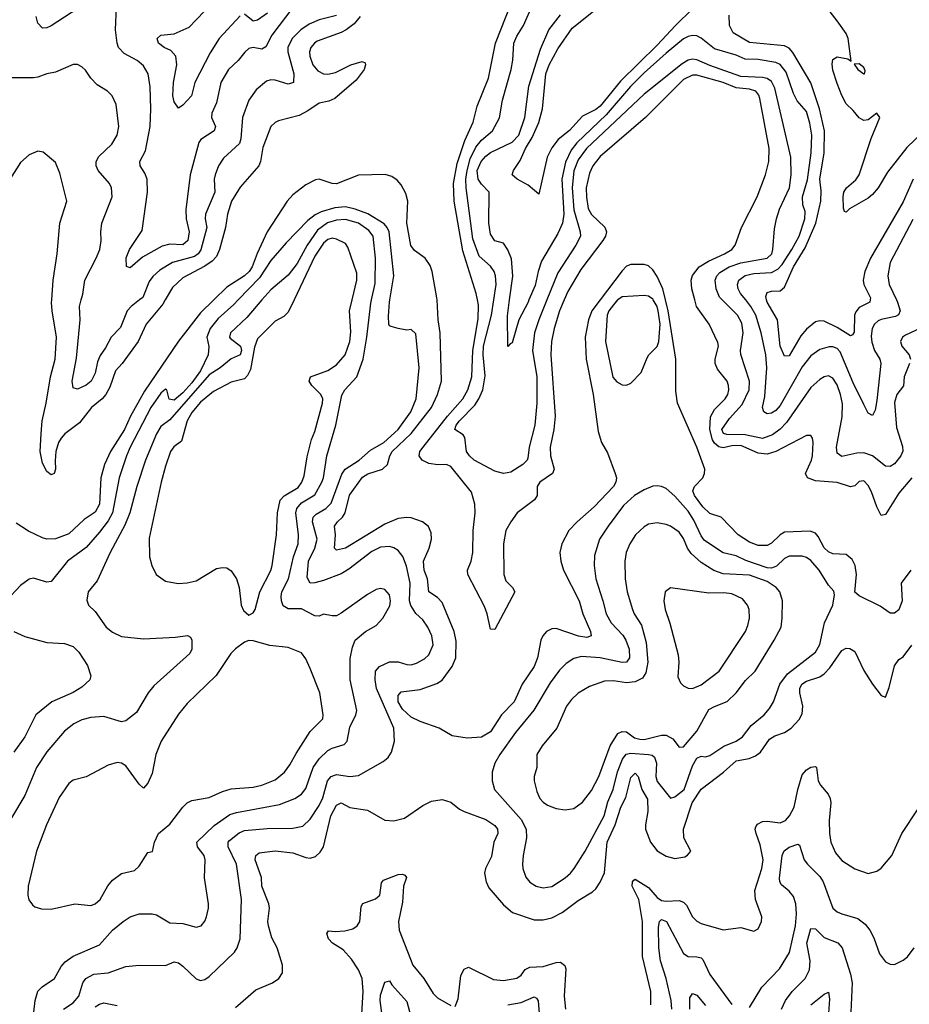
# Model space of a CAD drawing. Header units: inches. Extents: x 1682530 to 1839546, y 640742 to 791647.
# Tile 760 of 923: x 1770627 to 1774678, y 726792 to 731276. Entities that reach past the tile are written whole.
import ezdxf

# ---------------------------------------------------------------- set-up
doc = ezdxf.new("R2010")
doc.units = ezdxf.units.IN
doc.header["$MEASUREMENT"] = 0
doc.layers.add('B7772', color=7, linetype='Continuous')
doc.layers.add('B7773', color=7, linetype='Continuous')

msp = doc.modelspace()

# ---------------------------------------------------------------- linework, layer by layer
at = {"layer": 'B7772', "color": 5}
for points, elevation in [([(1771622, 730000), (1771601.4, 729978.6), (1771530, 729914.9), (1771494.7, 729870), (1771478.5, 729830), (1771488.5, 729788.5), (1771484.7, 729750), (1771450, 729677.1), (1771410, 729622.3), (1771370, 729577.6), (1771330, 729543.1), (1771307.7, 729547.7), (1771296.4, 729590), (1771290, 729594), (1771270, 729574.9), (1771224.4, 729510), (1771129.7, 729330), (1771112.8, 729290), (1771080.1, 729190), (1771049.4, 729030), (1771030, 728994.6), (1770990, 728942.7), (1770930, 728872.1), (1770844.6, 728810), (1770770, 728718), (1770750, 728714.5), (1770690, 728732.7), (1770670, 728728.4), (1770630, 728699.2), (1770565, 728630)], 740), ([(1771730.1, 730000), (1771660.7, 729919.3), (1771587.3, 729850), (1771582, 729830), (1771585.2, 729825.2), (1771632.5, 729790), (1771636.9, 729770), (1771630.1, 729749.9), (1771590, 729731.2), (1771540.1, 729690), (1771490, 729659.5), (1771310, 729453.9), (1771270, 729424.1), (1771250.1, 729389.9), (1771199.9, 729270), (1771160.5, 729150), (1771127.9, 729030), (1771105.4, 728974.6), (1771039.3, 728850), (1770979.3, 728720.7), (1770938.9, 728670), (1770932.3, 728632.3), (1770940.5, 728610), (1770970, 728581.6), (1771020.8, 728510), (1771050, 728486.9), (1771090, 728467.7), (1771190, 728456.8), (1771335.9, 728464.1), (1771391.5, 728471.5), (1771404.9, 728464.9), (1771410.2, 728450.2), (1771410.2, 728410), (1771401.8, 728390), (1771237.1, 728242.9), (1771211.3, 728210), (1771158.9, 728121.1), (1771110, 728083.1), (1771090, 728078.8), (1771010, 728103.5), (1770950, 728098.4), (1770910, 728087.6), (1770872.7, 728070), (1770830, 728036), (1770750, 727942.7), (1770703.2, 727870), (1770650, 727742.6), (1770590, 727642)], 760), ([(1771510.1, 730000), (1771450, 729941.1), (1771350, 729812.1), (1771194.9, 729585.1), (1771131.5, 729470), (1771103.8, 729410), (1771040.9, 729310), (1771012.5, 729250), (1770996.1, 729190), (1770989.7, 729070), (1770970, 729033.4), (1770919.8, 729000.2), (1770850, 728934.1), (1770790, 728912.7), (1770750.5, 728910.5), (1770730, 728916.2), (1770667.5, 728947.5), (1770610, 728983.1)], 720), ([(1770676.3, 726623.7), (1770697, 726810), (1770710, 726852.6), (1770728.8, 726871.2), (1770784.7, 726910), (1770815.6, 726964.4), (1770834.4, 726985.6), (1770870, 727012.1), (1770990, 727063.8), (1771050, 727130.2), (1771098, 727170), (1771130, 727190.2), (1771170, 727205), (1771230, 727204.4), (1771250, 727199.1), (1771310, 727163.9), (1771370, 727160.8), (1771430, 727143.7), (1771452.7, 727150), (1771469.7, 727170.3), (1771477.4, 727190), (1771487.1, 727230), (1771486.2, 727250), (1771468.3, 727368.3), (1771472, 727450), (1771466.5, 727470), (1771436.4, 727510), (1771432.9, 727530), (1771513, 727607), (1771583.9, 727656.1), (1771613.9, 727666.1), (1771810, 727701.5), (1771879.1, 727730), (1771910, 727748.8), (1771930, 727775.6), (1771963.8, 727870), (1771990.6, 727910), (1772030, 727948.6), (1772050, 727959.4), (1772104.2, 727975.8), (1772118.2, 727990), (1772130, 728054), (1772156.9, 728110), (1772161.7, 728130), (1772131.2, 728270), (1772132.2, 728367.7), (1772142, 728418), (1772154, 728450), (1772201.2, 728490), (1772250, 728517.4), (1772279.8, 728550), (1772312.9, 728607), (1772315.8, 728630), (1772310, 728657.7), (1772290, 728681.5), (1772270, 728685.2), (1772250, 728682), (1772210, 728658.9), (1772090, 728572.9), (1772070, 728562), (1772050, 728561.3), (1772010.5, 728569.5), (1771990, 728560.5), (1771970, 728561.5), (1771910, 728593.8), (1771850, 728593.6), (1771826.9, 728606.9), (1771818.3, 728630), (1771817, 728650), (1771821.1, 728670), (1771851.1, 728730), (1771873.3, 728830), (1771894.4, 728890), (1771896, 728930), (1771883.8, 729030), (1771889.1, 729050), (1771910, 729076.5), (1771970, 729112.3), (1772003.1, 729170), (1772010.3, 729190), (1772025.2, 729290), (1772066.7, 729430), (1772094.2, 729565.8), (1772108, 729590), (1772162.1, 729650), (1772191.3, 729730), (1772208, 729830), (1772225.8, 729985.8), (1772228.9, 730000)], 760), ([(1771289.6, 730000), (1771278.8, 729981.2), (1771203, 729890), (1771166.7, 729810), (1771093.2, 729710), (1771063.4, 729676.6), (1771037.1, 729602.9), (1771019.2, 729570), (1771002, 729550), (1770953, 729510), (1770899.3, 729440.7), (1770832.1, 729390), (1770815.5, 729370), (1770804, 729350), (1770791.8, 729310), (1770787.8, 729267.8), (1770790.2, 729229.8), (1770784, 729210), (1770770, 729203.5), (1770750, 729218), (1770730, 729257), (1770720.6, 729310), (1770723.9, 729390), (1770729.5, 729450), (1770747.9, 729530), (1770767.4, 729650), (1770787.5, 729730), (1770794.8, 729830), (1770774.5, 729950), (1770772.2, 729987.8), (1770773.1, 730000)], 680), ([(1770826.6, 726770), (1770870, 726799.3), (1770896.7, 726830), (1770914.1, 726890), (1770927.6, 726910), (1770964.7, 726930), (1771030, 726935.3), (1771110, 726964.2), (1771170, 726971.3), (1771290, 726969.1), (1771330, 726986.3), (1771350, 726981.3), (1771370, 726966), (1771430, 726908.4), (1771450, 726900.2), (1771470, 726904.7), (1771490, 726918.5), (1771605, 727030), (1771617, 727050), (1771630.6, 727090), (1771637.1, 727270), (1771613.5, 727430), (1771576.7, 727510), (1771575.4, 727530), (1771581.8, 727538.2), (1771626.8, 727573.2), (1771650, 727583.9), (1771753.3, 727593.3), (1771870, 727593.7), (1771915.7, 727604.3), (1771950, 727635.2), (1771990, 727698.2), (1772006.9, 727733.1), (1772027.9, 727810), (1772045.6, 727830), (1772070, 727838.3), (1772130, 727830.1), (1772170, 727834), (1772282.4, 727897.6), (1772304, 727916), (1772319.8, 727940.2), (1772334, 727990), (1772330.7, 728049.3), (1772251.7, 728230), (1772245.3, 728270), (1772247.7, 728310), (1772264.6, 728330), (1772310, 728352.5), (1772350, 728351.9), (1772390, 728339.4), (1772410, 728339), (1772434, 728346), (1772470, 728366.2), (1772490, 728384), (1772509.8, 728430), (1772503.2, 728470), (1772485.5, 728510), (1772462.8, 728542.8), (1772430, 728571.9), (1772407.7, 728607.7), (1772402.5, 728630), (1772404.3, 728710), (1772387.5, 728787.5), (1772372, 728832), (1772350, 728859.2), (1772330, 728871.7), (1772310, 728877.7), (1772270, 728874), (1772230, 728854.7), (1772126.1, 728773.9), (1772090, 728753.4), (1772010, 728722.1), (1771970, 728711.6), (1771950, 728710.7), (1771935.4, 728735.4), (1771941.8, 728810), (1771971.1, 728868.9), (1771980.8, 728910), (1771960.8, 728990), (1771962.9, 729010), (1771976.2, 729023.8), (1772021.3, 729050), (1772045.1, 729074.9), (1772093.5, 729206.5), (1772108.8, 729230), (1772173.3, 729270), (1772223.9, 729316.1), (1772284.2, 729350), (1772349.9, 729410), (1772407.3, 729490), (1772431.9, 729550), (1772446, 729690), (1772430, 729846), (1772410, 729866), (1772390, 729862.7), (1772350, 729869.4), (1772318.4, 729878.4), (1772310, 729882.7), (1772307.8, 729890), (1772305.6, 729925.6), (1772310.5, 729990), (1772312.2, 730000)], 740), ([(1771172.9, 730000), (1771133.8, 729970), (1771116.4, 729950), (1771085.9, 729874.1), (1771043.9, 729830), (1771018.1, 729781.9), (1770992.7, 729747.3), (1770981.3, 729718.7), (1770970, 729666.3), (1770951.6, 729630), (1770930, 729612.5), (1770890, 729593.3), (1770870, 729599.5), (1770865.6, 729630), (1770885.6, 729734.4), (1770902.1, 729910), (1770899.1, 729970), (1770907.3, 730000)], 660), ([(1771876.3, 730000), (1771850, 729943.8), (1771830, 729924.8), (1771790, 729903.1), (1771710, 729823.1), (1771695.3, 729784.7), (1771677.1, 729682.9), (1771664.1, 729655.9), (1771650, 729641), (1771590, 729625.6), (1771510, 729583), (1771450, 729534.8), (1771410, 729487.9), (1771388.9, 729450), (1771362.9, 729357.1), (1771328.4, 729331.6), (1771314.1, 729310), (1771290, 729242.4), (1771270.8, 729170), (1771215.8, 728915.8), (1771218.3, 728830), (1771228.8, 728790), (1771248.7, 728750), (1771290, 728718.7), (1771348.7, 728708.7), (1771390, 728711.7), (1771430, 728721.5), (1771523.4, 728776.6), (1771550, 728781.8), (1771570, 728779.6), (1771590, 728767), (1771614.2, 728730), (1771626.2, 728690), (1771635.5, 728610), (1771645.8, 728585.9), (1771670, 728564), (1771690, 728574.8), (1771698.4, 728590), (1771720.9, 728670), (1771770, 728767.2), (1771777.1, 728790), (1771796.6, 728930), (1771800.1, 729030), (1771812.2, 729087.8), (1771831.7, 729108.3), (1771894.3, 729145.7), (1771911.6, 729170), (1771921.8, 729198.2), (1771935.1, 729284.9), (1771955.1, 729364.9), (1771970, 729400.7), (1772005.8, 729530), (1772006.9, 729550), (1771998.4, 729570), (1771956.8, 729610), (1771944.5, 729630), (1771950.7, 729649.3), (1772030, 729678), (1772070, 729704.3), (1772108.5, 729750), (1772130.3, 729810), (1772135, 729855), (1772128.9, 729950), (1772140.5, 730000)], 780), ([(1773269.3, 730000), (1773231.4, 729950), (1773217.4, 729910), (1773201.4, 729830), (1773206.3, 729730), (1773237.6, 729570), (1773260.4, 729400.4), (1773276.1, 729350), (1773303.4, 729303.4), (1773338.2, 729210), (1773343.8, 729190), (1773340.9, 729170), (1773330.1, 729150), (1773242.6, 729057.4), (1773165.5, 728990), (1773127.9, 728950), (1773094.8, 728890), (1773087.1, 728850), (1773091.6, 728810), (1773103.5, 728770), (1773173.7, 728630), (1773191.1, 728570), (1773226.4, 728490), (1773228.7, 728470), (1773210, 728462.8), (1773171.8, 728468.2), (1773070, 728503), (1773050, 728502.2), (1773025.8, 728490), (1773009.6, 728470.4), (1773000.2, 728450), (1772985, 728370), (1772970.1, 728330), (1772915.5, 728250), (1772878.1, 728170), (1772820.1, 728110), (1772770, 728032.8), (1772730, 728009.3), (1772663.8, 728003.8), (1772595.4, 728015.4), (1772536.2, 728050), (1772450, 728079.9), (1772410, 728099.9), (1772370, 728135.8), (1772350.8, 728170), (1772350, 728198.4), (1772364.1, 728215.9), (1772450, 728226.5), (1772526.7, 728253.3), (1772550, 728267.8), (1772596.2, 728330), (1772613.5, 728370), (1772614.4, 728445.6), (1772604.7, 728490), (1772550, 728621.5), (1772530, 728644.4), (1772489.9, 728670), (1772483.3, 728730), (1772467.9, 728770), (1772465.7, 728810), (1772491.7, 728870), (1772501.6, 728910), (1772499.7, 728939.7), (1772488.5, 728968.5), (1772461.6, 728990), (1772410, 729007.6), (1772389.9, 729009.9), (1772350, 729005.2), (1772290, 728979.5), (1772110, 728869.4), (1772070, 728859.8), (1772060.7, 728870), (1772065.3, 728930), (1772059.9, 728970), (1772073.4, 728990), (1772096.6, 729010), (1772108.6, 729030), (1772129.3, 729110.7), (1772187.1, 729192.9), (1772212.4, 729207.6), (1772278.3, 729230), (1772301.7, 729250), (1772312.3, 729290), (1772322.9, 729310), (1772410, 729392), (1772501.4, 729510), (1772529.6, 729570), (1772547, 729630), (1772541.7, 729850), (1772532.6, 729910), (1772527.5, 730000)], 720), ([(1773106.1, 730000), (1773084.7, 729950), (1773060.1, 729870), (1773048, 729810), (1773044.9, 729750), (1773065.8, 729470), (1773058.6, 729410), (1773041.7, 729330), (1773044.5, 729290), (1773060.2, 729230), (1773052.4, 729210), (1772995.3, 729170), (1772983.2, 729150), (1772982.5, 729110), (1772971.4, 729090), (1772891.5, 729030), (1772862.5, 728990), (1772840.7, 728950), (1772829.6, 728890), (1772831.5, 728750), (1772841, 728721), (1772870.3, 728690), (1772880.9, 728670), (1772790, 728498.7), (1772770, 728500.7), (1772756, 728570), (1772743.6, 728603.6), (1772668, 728750), (1772666.4, 728770), (1772682.2, 728810), (1772690.3, 728849.7), (1772691.1, 728950), (1772700.7, 729030), (1772698.6, 729070), (1772684.8, 729124.8), (1772590, 729241.6), (1772570, 729251.1), (1772531.3, 729248.7), (1772490, 729255.8), (1772460.1, 729270), (1772445.7, 729290), (1772449.3, 729310), (1772464.2, 729330), (1772574.2, 729470), (1772645.2, 729550), (1772666.7, 729590), (1772685.3, 729650), (1772690, 729770), (1772714, 729914), (1772715.8, 729975.8), (1772710.8, 730000)], 680), ([(1773027, 730000), (1772990, 729908.7), (1772971, 729850), (1772962.6, 729770), (1772980.9, 729650), (1772980.9, 729530), (1772973, 729430), (1772946.8, 729330), (1772940.7, 729279.3), (1772938.2, 729270), (1772918.5, 729250), (1772863.9, 729216.1), (1772830, 729209.9), (1772790, 729219.9), (1772696.8, 729270), (1772674.6, 729290), (1772661.8, 729310), (1772653.9, 729373.9), (1772646.1, 729386.1), (1772608.7, 729410), (1772614.6, 729430), (1772629.9, 729450), (1772698.7, 729521.3), (1772718, 729550), (1772736.2, 729590), (1772745.7, 729654.4), (1772737.1, 729750), (1772738.3, 729790), (1772775.1, 729930), (1772785.6, 730000)], 660), ([(1772945.7, 730000), (1772941.5, 729990), (1772899.8, 729910), (1772870, 729804), (1772859.6, 729800.4), (1772850, 729788), (1772848.1, 729928.1), (1772857.8, 730000)], 640), ([(1773349.4, 730000), (1773330, 729977.4), (1773310.1, 729950), (1773301.7, 729930), (1773294.4, 729810), (1773328.3, 729648.3), (1773346.5, 729626.5), (1773370, 729614), (1773390, 729612.2), (1773410, 729620.3), (1773456.8, 729670), (1773483.9, 729736.1), (1773492.2, 729750), (1773530, 729787.5), (1773537.7, 729810), (1773542.5, 729890), (1773534.5, 729950), (1773529, 729970), (1773512, 730000)], 740), ([(1774684.4, 728770), (1774641.1, 728710), (1774644.9, 728630), (1774630, 728588.7), (1774610, 728574), (1774590, 728574), (1774545.6, 728605.6), (1774450, 728651.8), (1774430, 728669.6), (1774437.9, 728750), (1774430.8, 728790), (1774417.6, 728817.6), (1774390, 728841.3), (1774330, 728843.1), (1774310, 728852.4), (1774290.8, 728870.8), (1774262.8, 728922.8), (1774250, 728937.5), (1774226.4, 728946.4), (1774110, 728942.3), (1774089.2, 728930.8), (1774050, 728892.9), (1774030, 728881.5), (1773990, 728882.2), (1773950, 728897.5), (1773897.7, 728930), (1773820.7, 729010), (1773770, 729028), (1773737.2, 729057.2), (1773699.5, 729110), (1773692.4, 729130), (1773699.5, 729150), (1773737.1, 729190), (1773745.6, 729210), (1773745.9, 729230), (1773710.5, 729330), (1773622.1, 729530), (1773615.2, 729584.8), (1773614.7, 729730), (1773579.5, 729950), (1773567.4, 730000)], 720), ([(1774690, 729189.2), (1774630, 729120.6), (1774570, 729023.5), (1774550, 729018.2), (1774530, 729058.3), (1774505.8, 729125.8), (1774490, 729155.1), (1774470, 729176.9), (1774450, 729173.3), (1774430, 729152.8), (1774410, 729148.8), (1774348.8, 729168.8), (1774250, 729175.5), (1774213.5, 729190), (1774204.4, 729210), (1774232.5, 729270), (1774237.3, 729290), (1774239.8, 729350), (1774237.2, 729370), (1774230, 729382.9), (1774210, 729382), (1774070, 729309.9), (1774030, 729297.1), (1773990, 729302.3), (1773910, 729336.7), (1773870, 729335.9), (1773830, 729326.9), (1773810, 729330.3), (1773790, 729347), (1773782.3, 729362.3), (1773770, 729410), (1773772.5, 729467.5), (1773790, 729501.7), (1773839.3, 729550), (1773852.1, 729570), (1773856.6, 729590), (1773854.3, 729610), (1773848.4, 729630), (1773804.8, 729684.8), (1773793.8, 729710), (1773793.6, 729730), (1773809, 729789), (1773806.2, 729806.2), (1773765.7, 729890), (1773708.7, 729970), (1773700.4, 730000)], 680), ([(1774679.3, 729710), (1774654.6, 729650), (1774650.9, 729609.1), (1774621.6, 729570), (1774610, 729532.3), (1774619.4, 729419.4), (1774647, 729333), (1774648.8, 729311.2), (1774639.7, 729290), (1774610, 729253.8), (1774590, 729240.7), (1774570, 729242.9), (1774510, 729289.9), (1774470, 729303.1), (1774438.5, 729301.5), (1774370, 729287.5), (1774350, 729302.6), (1774345.7, 729330), (1774372.6, 729467.4), (1774373.4, 729526.6), (1774365, 729570), (1774350, 729613.1), (1774330, 729643.8), (1774310, 729654.2), (1774290, 729649.8), (1774270, 729638), (1774230, 729601.7), (1774118.4, 729441.6), (1774090, 729412.1), (1774054.2, 729385.8), (1774010, 729369.5), (1773930, 729385.9), (1773846.6, 729386.6), (1773831.6, 729391.6), (1773823.9, 729410), (1773859.3, 729460.7), (1773917, 729523.1), (1773948.7, 729590), (1773950.4, 729630), (1773910.9, 729750.9), (1773909.5, 729770), (1773920.7, 729850), (1773914.6, 729894.6), (1773896, 729930), (1773826.3, 730000)], 660), ([(1774619.4, 730000), (1774624.2, 729990), (1774636.4, 729950), (1774628, 729932), (1774615.3, 729924.7), (1774550, 729911.4), (1774535.7, 729904.3), (1774519, 729890), (1774508.4, 729870), (1774504.7, 729835.3), (1774507.6, 729807.6), (1774519.5, 729770), (1774543.5, 729730), (1774548.1, 729710), (1774530, 729542.7), (1774522, 729498), (1774510, 729473.3), (1774490, 729484.7), (1774470, 729524), (1774421.9, 729621.9), (1774363.1, 729763.1), (1774350, 729778.4), (1774330, 729786.4), (1774313.3, 729786.7), (1774270, 729774.5), (1774230, 729744.9), (1774190, 729695.2), (1774090, 729519.6), (1774070, 729495.8), (1774050, 729483.6), (1774030, 729482), (1774015.1, 729490), (1774009.9, 729509.9), (1774020.5, 729559.5), (1774028.5, 729690), (1774024.9, 729750), (1774002.8, 729850), (1773978.9, 729930), (1773956.2, 729970), (1773932.6, 730000)], 640), ([(1774499.9, 730000), (1774498.4, 729990), (1774450, 729965.4), (1774433.7, 729946.3), (1774428.2, 729930), (1774426.5, 729853.5), (1774418.6, 729841.4), (1774410, 729835.9), (1774350, 729874.2), (1774290, 729903), (1774270, 729904.9), (1774250, 729899.5), (1774210, 729867.6), (1774183.7, 729836.4), (1774130, 729745.1), (1774110, 729743.5), (1774089.5, 729790), (1774077.9, 729910), (1774029.9, 729990), (1774027.7, 730000)], 620), ([(1774729.1, 729870.9), (1774659.8, 729840.2), (1774646.2, 729830), (1774638.4, 729810), (1774643.2, 729790), (1774677.1, 729750), (1774682.5, 729730)], 660), ([(1770600.3, 728490), (1770650, 728467.8), (1770750, 728439.6), (1770830, 728435.2), (1770870, 728421), (1770895.4, 728395.4), (1770935.7, 728335.7), (1770951.1, 728288.9), (1770945.7, 728270), (1770910, 728237), (1770870, 728212.5), (1770773.4, 728170), (1770699.7, 728110), (1770650, 728011.1), (1770599.6, 727940.4)], 740), ([(1771610, 726777.8), (1771701.3, 726858.7), (1771778, 726890), (1771807, 726910), (1771823.9, 726936.1), (1771824, 726970), (1771798.7, 727050), (1771775.5, 727095.5), (1771760.1, 727150), (1771756.6, 727170), (1771764.1, 727230), (1771760.9, 727250), (1771729.9, 727330), (1771728, 727370), (1771698.8, 727450), (1771702, 727470), (1771717.9, 727482.1), (1771790, 727491), (1771870, 727482.7), (1771930, 727460.4), (1771950, 727458.4), (1771974.1, 727465.9), (1771995.1, 727484.9), (1772010.4, 727509.6), (1772043.3, 727650), (1772070, 727699.3), (1772090, 727709.4), (1772130, 727688.8), (1772210, 727675.9), (1772290, 727630.2), (1772330, 727627.5), (1772379.3, 727640.7), (1772463.1, 727696.9), (1772502.7, 727717.3), (1772550, 727725.1), (1772590, 727712.8), (1772630, 727680.7), (1772650.4, 727670), (1772750, 727634.6), (1772790, 727606.2), (1772802, 727590), (1772803.5, 727570), (1772785.3, 727530), (1772774.5, 727465.5), (1772748.2, 727410), (1772743.9, 727390), (1772750.2, 727350), (1772763.1, 727323.1), (1772830, 727245.4), (1772870.3, 727210), (1772970, 727176.8), (1773010, 727177.6), (1773050, 727186.4), (1773096.8, 727210), (1773170, 727265.1), (1773235.3, 727304.7), (1773250, 727317.6), (1773270, 727348), (1773290, 727390.5), (1773302.3, 727530), (1773337.9, 727610), (1773364.2, 727690), (1773386.3, 727733.7), (1773410, 727824.9), (1773430, 727845.5), (1773442.6, 727830), (1773459.7, 727770), (1773486.1, 727726.1), (1773487.3, 727670), (1773475.9, 727610), (1773476.1, 727590), (1773499.4, 727530), (1773530, 727491.5), (1773570, 727466.8), (1773610, 727456.2), (1773655.4, 727464.6), (1773668.2, 727471.8), (1773683.1, 727490), (1773650.4, 727550), (1773650, 727590.3), (1773689.5, 727710), (1773730, 727772.3), (1773831.3, 727848.7), (1773890, 727900.7), (1773948.6, 727911.4), (1773976.9, 727923.1), (1773999.6, 727940.4), (1774040.5, 727999.5), (1774065.8, 728014.3), (1774109.6, 728030.4), (1774139.8, 728050), (1774176.5, 728090), (1774190, 728114.9), (1774193, 728150), (1774178.7, 728210), (1774179.7, 728230), (1774188.1, 728250), (1774210, 728264.1), (1774270, 728283.9), (1774290, 728296.6), (1774315.6, 728324.4), (1774370, 728403.2), (1774390, 728413.5), (1774407.3, 728412.7), (1774430, 728398.6), (1774470, 728312), (1774510, 728250.4), (1774550, 728198), (1774570, 728190.7), (1774585.7, 728234.3), (1774610, 728333.4), (1774630, 728363), (1774650, 728374), (1774690, 728427.3)], 720), ([(1773500.2, 726790), (1773500.7, 726850), (1773463.1, 727010), (1773462.1, 727170), (1773445.7, 727270), (1773415.5, 727330), (1773416.8, 727350), (1773422.8, 727357.2), (1773430, 727362.2), (1773490, 727323.5), (1773530, 727279.1), (1773550, 727265.3), (1773570, 727261.8), (1773630, 727265.7), (1773650, 727258), (1773663.8, 727243.8), (1773690.8, 727190.8), (1773710, 727170.3), (1773730, 727159.7), (1773830, 727131.5), (1773910, 727142.4), (1773970, 727126), (1773990, 727136), (1774005.1, 727170), (1774006, 727190), (1773976.8, 727270), (1773973.9, 727310), (1774005.6, 727410), (1774011.6, 727450), (1773998.5, 727518.5), (1773979.9, 727570), (1773975.7, 727590), (1773979.2, 727600.8), (1773986.7, 727613.2), (1774010, 727624.3), (1774030, 727626.2), (1774090, 727619.1), (1774114, 727630), (1774131.9, 727650), (1774153, 727690), (1774170, 727770.4), (1774190, 727837), (1774210, 727859.7), (1774230, 727872), (1774250, 727874.9), (1774255.3, 727870), (1774263.2, 727810), (1774274, 727790), (1774307.6, 727750), (1774316.8, 727730), (1774320.4, 727710), (1774312.3, 727630), (1774313.9, 727570), (1774320.9, 727530), (1774341.6, 727481.6), (1774370, 727446.9), (1774430, 727409.1), (1774490, 727388.7), (1774530, 727398), (1774550, 727412), (1774598, 727470), (1774643.2, 727570), (1774717.5, 727682.5)], 680), ([(1773950, 726777.1), (1774006.6, 726870), (1774086.5, 726953.5), (1774131.7, 727028.3), (1774159.8, 727150), (1774163.7, 727203.7), (1774160.3, 727250), (1774150, 727283.5), (1774130, 727308.2), (1774096.5, 727336.5), (1774088.6, 727350), (1774087.3, 727367.3), (1774098.3, 727470), (1774108.5, 727491.5), (1774130, 727507.6), (1774170, 727522), (1774177, 727517), (1774199.7, 727450), (1774214, 727430), (1774270, 727373.6), (1774285.5, 727350), (1774330.1, 727230.1), (1774350, 727213), (1774370, 727203.8), (1774443.3, 727183.3), (1774476.7, 727156.7), (1774497.3, 727130), (1774515.5, 727095.5), (1774542.3, 727022.3), (1774570, 726985.5), (1774590, 726974.4), (1774610, 726974), (1774650, 726992.9), (1774670, 727008.8), (1774699.4, 727050)], 660), ([(1772180.8, 726670), (1772190.3, 726850.3), (1772186.3, 726910), (1772169.4, 726950), (1772138.4, 726998.4), (1772099.9, 727039.9), (1772051.2, 727070), (1772032.8, 727090), (1772025.8, 727114.2), (1772032.5, 727127.5), (1772063.2, 727123.2), (1772106.8, 727126.8), (1772143.6, 727136.4), (1772162.9, 727150), (1772175, 727170), (1772181.7, 727238.3), (1772190, 727251.1), (1772246.9, 727273.1), (1772267.1, 727290), (1772273.9, 727346.1), (1772282.8, 727357.2), (1772350, 727383.5), (1772370, 727385.2), (1772380.7, 727380.7), (1772388.8, 727370), (1772374.9, 727330), (1772370, 727257), (1772351.8, 727170), (1772355.4, 727130), (1772417.5, 726970), (1772466.4, 726910), (1772510, 726841.3), (1772530, 726821.3), (1772590, 726786.8)], 680), ([(1773596, 726770), (1773593.9, 726810), (1773570.9, 726910), (1773545.3, 726990), (1773537.5, 727050), (1773536.2, 727143.8), (1773540.4, 727170), (1773550, 727177.8), (1773571.8, 727170), (1773650, 727023.7), (1773670, 727009.5), (1773710, 727008.7), (1773730, 727004.1), (1773737.1, 726997.1), (1773770, 726927.5), (1773870, 726791.6)], 660), ([(1774095.8, 726770), (1774114.6, 726810), (1774145, 726850), (1774203.6, 726910), (1774222.9, 726950), (1774226.9, 726990), (1774211.2, 727070), (1774230, 727138), (1774250, 727135.8), (1774290, 727096.4), (1774352.4, 727072.4), (1774371.9, 727050), (1774409.6, 726930), (1774416.8, 726890), (1774404.1, 726590)], 640), ([(1772610, 726782), (1772623.3, 726816.7), (1772636.2, 726923.8), (1772650, 726953), (1772670, 726962), (1772785, 726905), (1772830, 726901), (1772890, 726911), (1772910, 726925.6), (1772928.8, 726951.2), (1772950, 726961.3), (1773010, 726964.6), (1773070, 726982.7), (1773090, 726984.2), (1773109.4, 726969.4), (1773113.2, 726953.1), (1773106.6, 726830), (1773112.6, 726770)], 680), ([(1772285.3, 726685.3), (1772268.1, 726810), (1772270, 726833.4), (1772290, 726893.4), (1772310, 726899.1), (1772320.7, 726880.7), (1772390, 726804.6), (1772413.6, 726713.6)], 660), ([(1773678.7, 726770), (1773678.7, 726821.3), (1773690, 726842), (1773710, 726833.6), (1773750, 726786.9)], 640), ([(1774230, 726790.2), (1774290, 726838), (1774310, 726847.3), (1774315, 726815.1), (1774308.2, 726730)], 620), ([(1770970, 726780.5), (1770990, 726793.7), (1771010, 726798.4), (1771070, 726786.5)], 720), ([(1772850, 726790.1), (1772910, 726801.2), (1772970, 726826.5), (1772980.7, 726820.7), (1772987.5, 726807.5), (1772993.6, 726730)], 660)]:
    msp.add_lwpolyline(points, dxfattribs=dict(at, elevation=elevation))
for points, elevation in [([(1773530, 729154.1), (1773510, 729151.8), (1773470, 729135.7), (1773426.7, 729110), (1773376.8, 729063.2), (1773306, 728970), (1773267.4, 728910), (1773244.2, 728835.8), (1773242.8, 728790), (1773250.2, 728729.8), (1773282.9, 728630), (1773297.3, 728570), (1773320.1, 728530), (1773372.6, 728472.6), (1773387.1, 728450), (1773401.8, 728410), (1773403.1, 728370), (1773390, 728350.7), (1773370, 728348.7), (1773270, 728370.7), (1773184.4, 728375.6), (1773150, 728367.1), (1773115.9, 728344.1), (1773085.4, 728314.6), (1773043, 728257), (1772968.3, 728131.7), (1772884.3, 728030), (1772812.8, 727930), (1772790.2, 727890), (1772777.6, 727850), (1772778.2, 727810), (1772789.2, 727770), (1772910, 727633.7), (1772933.1, 727590), (1772934.5, 727550), (1772918.9, 727470), (1772917.1, 727430), (1772918.4, 727410), (1772931.6, 727371.6), (1772950, 727349.1), (1772979.1, 727330), (1773010, 727322.6), (1773050, 727329.3), (1773110, 727368.5), (1773134.6, 727390), (1773152.2, 727410), (1773202.4, 727490), (1773287.8, 727650), (1773305.4, 727714.6), (1773329.3, 727770.7), (1773349.5, 727850.5), (1773372, 727908), (1773389, 727931), (1773410, 727935.4), (1773490.4, 727930.4), (1773506.3, 727926.3), (1773517.7, 727917.7), (1773527.3, 727890), (1773522.9, 727830), (1773530, 727806.9), (1773590, 727730.3), (1773610, 727737.2), (1773652.4, 727770), (1773690, 727878.2), (1773710, 727912.7), (1773730, 727921.7), (1773750, 727919), (1773770, 727925.2), (1773832.6, 727967.4), (1773890, 727990.8), (1773918.1, 728010), (1773957.9, 728062.1), (1774016.5, 728110), (1774041, 728139), (1774059.9, 728170), (1774088.9, 728250), (1774123.2, 728296.8), (1774250, 728396.1), (1774270, 728430.4), (1774291.1, 728530), (1774328.8, 728610), (1774336.8, 728656.8), (1774334.2, 728674.2), (1774310, 728700.4), (1774267.3, 728770), (1774230, 728812.8), (1774210, 728827), (1774190, 728833.8), (1774130, 728832.9), (1774110, 728822.4), (1774073.1, 728786.9), (1774050, 728778.3), (1774030, 728780.6), (1773933.6, 728813.6), (1773890, 728834.7), (1773830, 728847.9), (1773745, 728905), (1773730, 728926), (1773697, 728997), (1773670, 729037.3), (1773610, 729105.6), (1773570, 729140.7), (1773550, 729149.9)], 740), ([(1773530, 728984.2), (1773490, 728978.2), (1773470, 728967.1), (1773431.6, 728930), (1773404.7, 728890), (1773388.2, 728850), (1773382.3, 728810), (1773384.4, 728730), (1773392.6, 728670), (1773417, 728590), (1773424.3, 728570), (1773458.6, 728518.6), (1773479.8, 728439.8), (1773487, 728350), (1773478.2, 728301.8), (1773462.3, 728277.7), (1773430, 728261), (1773390, 728256), (1773330, 728264.7), (1773290, 728263.7), (1773220.8, 728239.2), (1773170, 728209), (1773139.5, 728180.5), (1773116.8, 728150), (1773072, 728050), (1773006, 727970), (1772981.8, 727930), (1772982.2, 727870), (1772969.2, 727830), (1772970.2, 727810), (1772981.2, 727761.2), (1772995.5, 727730), (1773010, 727712.7), (1773030, 727699.2), (1773070, 727683.6), (1773110, 727677.7), (1773150, 727684.4), (1773190, 727712.6), (1773230, 727766.5), (1773263.6, 727830), (1773315.1, 727970), (1773350, 728025), (1773370, 728035.3), (1773390, 728033.6), (1773426.5, 728006.5), (1773450, 727999), (1773470, 727998.7), (1773550, 728018), (1773570, 728018.3), (1773601.5, 728001.5), (1773630, 727963.6), (1773650, 727964.5), (1773710, 728036.3), (1773765.6, 728134.4), (1773790, 728148.8), (1773848.4, 728171.6), (1773890, 728211.3), (1773932.4, 728267.6), (1773975.2, 728310), (1774062.5, 728450), (1774094, 728510), (1774099.4, 728550), (1774099.8, 728630), (1774087.9, 728670), (1774072, 728690), (1774030, 728717.8), (1773950, 728746.8), (1773830, 728752.8), (1773787.3, 728767.3), (1773730, 728805), (1773684.6, 728844.6), (1773667.4, 728870), (1773650, 728913.7), (1773630, 728942.7), (1773590, 728969.8), (1773570, 728977.4)], 760), ([(1773590, 728689.6), (1773565.3, 728670), (1773559.7, 728630), (1773566.5, 728590), (1773587.5, 728527.5), (1773624.5, 728384.5), (1773627.6, 728350), (1773623.1, 728283.1), (1773636.2, 728256.2), (1773650, 728242.4), (1773670, 728231.8), (1773690, 728230.2), (1773730, 728247.2), (1773811.8, 728310), (1773931.2, 728490), (1773942.9, 728517.1), (1773949.8, 728550), (1773948.8, 728590), (1773941.4, 728610), (1773918.1, 728638.1), (1773870, 728661.7), (1773833.3, 728666.7), (1773765.2, 728665.2)], 780), ([(1771670.4, 728449.6), (1771650, 728441.6), (1771610, 728411.6), (1771588.7, 728390), (1771521.5, 728290), (1771390, 728162.6), (1771350, 728114.3), (1771271.2, 727990), (1771247.2, 727930), (1771230, 727842.7), (1771210, 727799.3), (1771190, 727777), (1771170, 727795.1), (1771110, 727878.8), (1771090, 727890.8), (1771070, 727893.1), (1771030, 727881.5), (1770930, 727828.5), (1770870, 727813.7), (1770850, 727797.4), (1770806.3, 727733.7), (1770749.4, 727610), (1770703.5, 727490), (1770665.7, 727330), (1770664.4, 727290), (1770668.5, 727268.5), (1770685.2, 727245.2), (1770696.3, 727236.3), (1770726.6, 727226.6), (1770770, 727226.3), (1770878, 727250), (1770950, 727242.8), (1770970.5, 727249.5), (1770992.4, 727270), (1771028.7, 727331.3), (1771050, 727357.3), (1771090, 727387.4), (1771150, 727401.3), (1771170, 727421.1), (1771210, 727483), (1771232.1, 727487.9), (1771240.4, 727530), (1771258.3, 727570), (1771310, 727612), (1771369.2, 727690.8), (1771390, 727710.2), (1771410, 727720.2), (1771490, 727734.4), (1771550, 727761.4), (1771590, 727773.7), (1771690, 727781.2), (1771730, 727790.1), (1771790, 727814.6), (1771832.8, 727850), (1771857.4, 727882.6), (1771885.4, 727934.6), (1771950, 728035), (1772007.1, 728092.9), (1772009.2, 728110), (1771993.5, 728210), (1771950, 728322.2), (1771930, 728366), (1771910, 728393.5), (1771850, 728417.8), (1771766.4, 728426.4), (1771690, 728448)], 780)]:
    msp.add_lwpolyline(points, close=True, dxfattribs=dict(at, elevation=elevation))
at = {"layer": 'B7773', "color": 5}
for points, elevation in [([(1774778.5, 730801.5), (1774666, 730694), (1774577.8, 730582.2), (1774536.1, 730510), (1774510, 730479.7), (1774490, 730463.1), (1774405.4, 730414.6), (1774390, 730399.6), (1774382.8, 730402.8), (1774378, 730418), (1774376.1, 730470), (1774379.7, 730490), (1774392.2, 730510), (1774433.6, 730546.4), (1774449.5, 730570), (1774504.8, 730735.2), (1774543.1, 730830), (1774530, 730850.7), (1774490, 730820.4), (1774470, 730817.3), (1774450, 730828.5), (1774422.5, 730862.5), (1774390, 730892.8), (1774370, 730931.2), (1774350, 730985.1), (1774330, 731045.6), (1774326.8, 731073.2), (1774330, 731094.4), (1774350, 731107.6), (1774397.6, 731097.6), (1774412.3, 731087.7), (1774399.7, 731190), (1774390, 731212.6), (1774350, 731271.7), (1774270, 731373.8)], 580), ([(1770892.2, 731327.8), (1770770, 731248.9), (1770750, 731238.8), (1770730, 731237.3), (1770710, 731260.7), (1770701.1, 731290)], 640), ([(1771870, 731331.4), (1771774.6, 731205.4), (1771747.2, 731152.8), (1771730, 731141.4), (1771690, 731149.8), (1771670, 731145.6), (1771651.3, 731128.7), (1771622.2, 731090), (1771576.8, 731050), (1771542.6, 730990), (1771522.7, 730897.3), (1771501.7, 730850), (1771500.2, 730830), (1771517.8, 730790), (1771512.2, 730770), (1771451.4, 730730), (1771443.1, 730716.9), (1771402.6, 730570), (1771383.2, 730410), (1771385, 730370), (1771399, 730310), (1771393.1, 730270), (1771370, 730250.4), (1771310, 730254), (1771275, 730245), (1771185.7, 730194.3), (1771130, 730146), (1771112.5, 730152.5), (1771111.7, 730191.7), (1771126.2, 730230), (1771184.2, 730315.8), (1771209.3, 730490), (1771207.2, 730550), (1771197, 730577), (1771175, 730610), (1771173.6, 730630), (1771200.3, 730679.7), (1771220.7, 730790), (1771224.4, 730870), (1771220.2, 730970), (1771211.2, 731030), (1771190, 731066.4), (1771162.4, 731090), (1771102.3, 731122.3), (1771076.7, 731150), (1771069.9, 731170), (1771063.7, 731230), (1771066.8, 731333.2)], 640), ([(1772710.8, 730000), (1772704.7, 730030), (1772644.1, 730224.1), (1772605.4, 730450), (1772602.7, 730530), (1772619.3, 730620.7), (1772654.5, 730725.5), (1772692.2, 730810), (1772710, 730882.3), (1772762.2, 731010), (1772794.1, 731170), (1772864.9, 731350)], 680), ([(1772785.6, 730000), (1772796.2, 730070), (1772793.8, 730110), (1772786.7, 730130), (1772770, 730153.9), (1772719.4, 730199.4), (1772690, 730278.7), (1772659.9, 730510), (1772658.6, 730550), (1772663.9, 730590), (1772678.2, 730641.8), (1772703.9, 730696.1), (1772730, 730727.8), (1772779, 730770), (1772811.2, 730828.8), (1772825, 730910), (1772864.9, 731050), (1772872.5, 731092.5), (1772876.3, 731170), (1772890, 731201.3), (1772920.7, 731250), (1772964.5, 731350)], 660), ([(1773690, 731325.8), (1773612.6, 731250), (1773530, 731160.1), (1773363.1, 730996.9), (1773270, 730882.2), (1773250, 730866.6), (1773190, 730836.5), (1773130, 730771.7), (1773078.2, 730730), (1773050, 730692.4), (1773028.8, 730650), (1772990, 730482), (1772942.2, 730522.2), (1772892.4, 730550), (1772869.7, 730570), (1772875.1, 730590), (1772905.2, 730634.8), (1772930, 730689.4), (1772960.6, 730739.4), (1772991.4, 730808.6), (1773007.6, 730870), (1773022.7, 731030), (1773037.9, 731070), (1773076.9, 731143.1), (1773142.4, 731237.6), (1773270, 731339.9)], 620), ([(1772070, 731296), (1771990, 731275), (1771944.5, 731255.5), (1771907, 731230), (1771867.6, 731190), (1771848, 731150), (1771848.1, 731130), (1771875.5, 731030), (1771874, 730990), (1771850, 730982.3), (1771790, 731000.3), (1771770, 731002.2), (1771750, 730995.8), (1771703.2, 730956.8), (1771670.7, 730909.3), (1771640.8, 730830), (1771633, 730733), (1771627.5, 730712.5), (1771554.3, 730645.7), (1771532.7, 730610), (1771516.3, 730570), (1771512.5, 730550), (1771514.8, 730490), (1771472.8, 730390), (1771471.5, 730370), (1771478.9, 730330), (1771451.8, 730228.2), (1771438.9, 730210), (1771422.1, 730197.9), (1771322.3, 730170), (1771264.8, 730135.2), (1771232.8, 730107.2), (1771216.2, 730083.8), (1771188.2, 730011.8), (1771172.9, 730000)], 660), ([(1771630, 731293.4), (1771535, 731190), (1771494.6, 731125.4), (1771424.5, 730990), (1771408.7, 730930), (1771370, 730887), (1771350, 730872.7), (1771330, 730902), (1771323.9, 730930), (1771327.6, 730990), (1771342.4, 731070), (1771337.6, 731110), (1771315.5, 731135.6), (1771284.2, 731150), (1771258.3, 731170), (1771252.8, 731190), (1771270, 731206), (1771330, 731211.1), (1771398.5, 731241.5), (1771467.1, 731312.9)], 620), ([(1772176.6, 731290), (1772150, 731257.9), (1772114, 731230), (1772090, 731217.9), (1771982, 731178), (1771968.6, 731170), (1771952, 731150), (1771946.8, 731130), (1771948, 731110), (1771962.1, 731070), (1771983.9, 731043.9), (1772010, 731030.1), (1772030, 731027.6), (1772064.4, 731035.6), (1772135, 731070), (1772186, 731086), (1772199.2, 731079.2), (1772201.6, 731070), (1772194.8, 731050), (1772158.8, 731001.2), (1772062.3, 730917.7), (1772034.2, 730905.8), (1771990, 730895.8), (1771939.1, 730860.9), (1771899.7, 730840.3), (1771804.5, 730815.5), (1771790, 730808.7), (1771770.2, 730790), (1771733.5, 730693.5), (1771724, 730630), (1771715, 730610), (1771630, 730513.4), (1771591.8, 730450), (1771573.2, 730390), (1771563.9, 730330), (1771536.6, 730230), (1771522.5, 730197.5), (1771503.2, 730176.8), (1771470, 730154), (1771370, 730101), (1771322.8, 730057.2), (1771289.6, 730000)], 680), ([(1771754.6, 731305.4), (1771710, 731274.5), (1771690, 731269.8), (1771650, 731300.7)], 620), ([(1772857.8, 730000), (1772872.3, 730107.7), (1772867, 730187), (1772850, 730228.7), (1772830, 730258), (1772790, 730269.1), (1772770, 730299.6), (1772763.7, 730350), (1772765.1, 730490), (1772730, 730526.5), (1772714.9, 730550), (1772710.2, 730590), (1772727.7, 730630), (1772750, 730655.3), (1772770, 730671.3), (1772870, 730718.5), (1772898.9, 730750), (1772927, 730830), (1772945.9, 730974.1), (1772998.3, 731141.7), (1773036.7, 731230), (1773090, 731298.9)], 640), ([(1774027.7, 730000), (1774024.1, 730016), (1774030, 730034.2), (1774050, 730039.8), (1774090, 730041.1), (1774110, 730057.5), (1774150.2, 730150), (1774202.8, 730237.2), (1774252.3, 730350), (1774275.6, 730450), (1774276.9, 730496.9), (1774269.9, 730550), (1774289.7, 730670), (1774291.7, 730770), (1774269.2, 730870), (1774230, 730987.9), (1774147, 731127), (1774130, 731146.5), (1774110, 731157.6), (1773950, 731172.7), (1773876.4, 731216.4), (1773858.5, 731250), (1773856.9, 731296.9)], 620), ([(1773932.6, 730000), (1773908.9, 730030), (1773899.1, 730050), (1773895.6, 730070), (1773901.7, 730090), (1773930, 730111.2), (1773970, 730119.6), (1774050, 730125.5), (1774079.6, 730140.4), (1774098.6, 730161.4), (1774143.4, 730230), (1774175.5, 730290), (1774202.2, 730370), (1774203.2, 730403.2), (1774192.9, 730432.9), (1774192, 730470), (1774213.4, 730546.6), (1774231.5, 730670), (1774233.7, 730750), (1774225.1, 730805.1), (1774210, 730858.2), (1774167.1, 730907.1), (1774150, 730939.8), (1774116.6, 731036.6), (1774090, 731072.8), (1774070, 731080.8), (1773990, 731094.7), (1773930, 731096.1), (1773890, 731114.2), (1773790, 731143.1), (1773730, 731191.7), (1773710, 731202.7), (1773690, 731204.2), (1773670, 731199.2), (1773650, 731188.3), (1773570, 731124.4), (1773470, 731033.6), (1773408.7, 730971.4), (1773297.1, 730842.9), (1773164.3, 730715.7), (1773137.8, 730682.2), (1773112.6, 730627.4), (1773096, 730550), (1773104.7, 730390), (1773099.2, 730350), (1773076.9, 730303.1), (1773003.6, 730176.4), (1772987.2, 730130), (1772973.8, 730066.2), (1772945.7, 730000)], 640), ([(1773826.3, 730000), (1773813.2, 730013.2), (1773798.4, 730050), (1773794, 730090), (1773801.2, 730110), (1773815.5, 730124.5), (1773856.8, 730150), (1773910, 730168.6), (1774030, 730189.6), (1774051.4, 730210), (1774056.8, 730230), (1774063.4, 730323.4), (1774072.8, 730370), (1774087.2, 730412.8), (1774132.2, 730510), (1774140.2, 730570), (1774138, 730650), (1774064.8, 730964.8), (1774050, 730995), (1774030, 731007.8), (1774010, 731012.8), (1773910, 731017.5), (1773770, 731067.3), (1773710, 731093.9), (1773690, 731096.6), (1773670, 731091.7), (1773644.1, 731075.9), (1773470, 730937.1), (1773208.1, 730690), (1773170, 730638.6), (1773150, 730587.3), (1773141.9, 730510), (1773150, 730410), (1773179.6, 730310), (1773179.8, 730290), (1773159.5, 730250), (1773076.8, 730123.2), (1773027, 730000)], 660), ([(1770907.3, 730000), (1770914.3, 730025.7), (1770923.2, 730090), (1770975.4, 730190), (1770991.5, 730230), (1770998.4, 730270), (1770996.5, 730310), (1771001.4, 730350), (1771048.5, 730470), (1771045.1, 730510), (1771035.3, 730530), (1770983.4, 730590), (1770974.8, 730610), (1770975, 730630), (1770987.6, 730652.4), (1771045.8, 730710), (1771070.8, 730750), (1771077.6, 730790), (1771065.8, 730890), (1771048.2, 730930), (1771026, 730950), (1770979.7, 730979.7), (1770950.9, 731010), (1770925.9, 731045.9), (1770910, 731061.6), (1770890, 731072.8), (1770870, 731072.3), (1770790, 731037.4), (1770750, 731029.8), (1770710, 731014.5), (1770690, 731010.9), (1770590, 731011.5)], 660), ([(1773700.4, 730000), (1773686.7, 730050), (1773684.3, 730090), (1773690, 730111), (1773720.5, 730150), (1773763.2, 730176.8), (1773836.5, 730210), (1773868.9, 730230), (1773884.5, 730250), (1773913.6, 730330), (1773985.2, 730470), (1774023.3, 730570), (1774037.6, 730630), (1774040.3, 730690), (1773997.2, 730917.2), (1773992.7, 730932.7), (1773979.2, 730950), (1773950, 730960.2), (1773890, 730965.4), (1773829.8, 730990), (1773710, 731024.3), (1773690, 731023.5), (1773650, 731003.6), (1773476.9, 730830), (1773270, 730653.7), (1773236.3, 730610), (1773222, 730578), (1773206.5, 730510), (1773207.4, 730467.4), (1773216, 730416), (1773230, 730389.4), (1773291.9, 730331.9), (1773299.1, 730310), (1773294.5, 730290), (1773282.8, 730270), (1773181.7, 730138.3), (1773122.2, 730037.8), (1773106.1, 730000)], 680), ([(1770773.1, 730000), (1770779.4, 730090), (1770797.3, 730210), (1770809.8, 730349.8), (1770841.1, 730450), (1770810, 730577.2), (1770790, 730625.2), (1770733.1, 730673.1), (1770710, 730677), (1770670, 730661.3), (1770630, 730626.3), (1770553.9, 730506.1), (1770504.7, 730390), (1770438.3, 730270), (1770432.1, 730212.1), (1770422.1, 730170), (1770408.8, 730130), (1770388.5, 730090), (1770312.3, 730000)], 680), ([(1772527.5, 730000), (1772526.9, 730010), (1772505.2, 730130), (1772496.1, 730156.1), (1772473.5, 730190), (1772424.8, 730224.8), (1772408, 730248), (1772389.4, 730350), (1772394.6, 730450), (1772385.4, 730485.4), (1772364.1, 730524.1), (1772345.6, 730545.6), (1772321.6, 730561.6), (1772291.7, 730571.7), (1772170, 730567.7), (1772070, 730529.2), (1772050, 730530.5), (1771990.2, 730549.8), (1771973.2, 730546.8), (1771930, 730524.4), (1771870, 730479), (1771844.1, 730450), (1771754.3, 730310), (1771707.9, 730212.1), (1771685.1, 730150), (1771672.2, 730130), (1771650, 730110.3), (1771570, 730058.7), (1771510.1, 730000)], 720), ([(1774695.3, 730550), (1774650, 730447.4), (1774501.8, 730190), (1774475.7, 730130), (1774468, 730090), (1774470.6, 730070), (1774501.4, 730010), (1774499.9, 730000)], 620), ([(1772312.2, 730000), (1772331, 730110), (1772309, 730310), (1772300.4, 730330), (1772286.6, 730346.6), (1772211.8, 730391.8), (1772153.7, 730413.7), (1772110, 730423.6), (1772061.2, 730418.8), (1771999, 730401), (1771972.4, 730387.6), (1771938.1, 730361.9), (1771840.3, 730259.7), (1771770, 730178.8), (1771719.3, 730100.7), (1771622, 730000)], 740), ([(1772228.9, 730000), (1772245.4, 730074.6), (1772247.2, 730190), (1772236.1, 730290), (1772216.7, 730316.7), (1772170, 730349.6), (1772110, 730366.3), (1772070, 730363.6), (1772028.9, 730351.1), (1771982.8, 730317.2), (1771935.9, 730250), (1771890, 730166.3), (1771850, 730113.3), (1771770, 730046.4), (1771730.1, 730000)], 760), ([(1774693.9, 730366.1), (1774590.1, 730170), (1774580.7, 730110), (1774585.9, 730070), (1774619.4, 730000)], 640), ([(1772140.5, 730000), (1772161.4, 730090), (1772162.3, 730122.3), (1772120.9, 730240.9), (1772110, 730256.9), (1772070, 730277.3), (1772050, 730280.7), (1772030, 730275.2), (1772010, 730258.6), (1771970, 730199.8), (1771876.3, 730000)], 780), ([(1773567.4, 730000), (1773555.3, 730050), (1773530, 730106), (1773510, 730137), (1773490, 730155.4), (1773470, 730161.3), (1773410, 730161.3), (1773390, 730153.3), (1773370, 730132.9), (1773269.3, 730000)], 720), ([(1773512, 730000), (1773510, 730003.4), (1773490, 730017.7), (1773470, 730020.6), (1773370, 730014.5), (1773350, 730000.7), (1773349.4, 730000)], 740)]:
    msp.add_lwpolyline(points, dxfattribs=dict(at, elevation=elevation))
at = {"layer": 'B7773', "color": 5, "elevation": 580}
msp.add_lwpolyline([(1774450, 731074.6), (1774426, 731074), (1774444, 731050), (1774470, 731029.2), (1774473.2, 731030), (1774476.6, 731043.4), (1774470, 731059.1)], close=True, dxfattribs=at)

doc.saveas('drawing.dxf')
